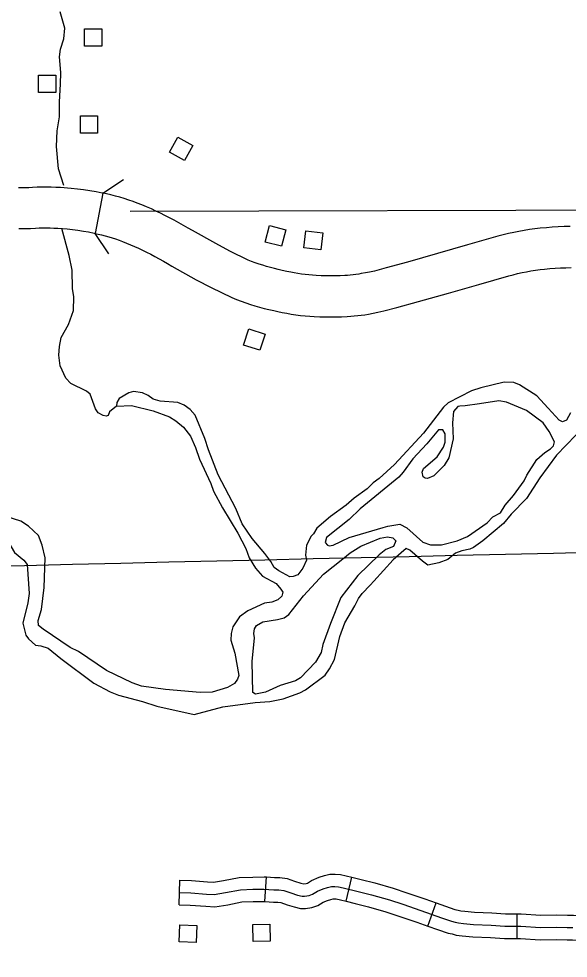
# Model space of a CAD drawing. Extents: x -19 to 366, y -4 to 359.
# Drawn here: x 131.746 to 132.38, y 199.204 to 200.288 of the extents above; entities that cross this region are included whole.
import ezdxf

# ---------------------------------------------------------------- set-up
doc = ezdxf.new("R2010")
doc.units = 0
for name, color, linetype in [('Level 10', 7, 'Continuous'), ('Level 32', 7, 'Continuous'), ('Level 35', 7, 'Continuous'), ('Level 37', 7, 'Continuous'), ('Level 5', 7, 'Continuous'), ('Level 56', 7, 'Continuous'), ('Level 60', 7, 'Continuous')]:
    doc.layers.add(name, color=color, linetype=linetype)

msp = doc.modelspace()

# ---------------------------------------------------------------- linework, layer by layer
at = {"layer": 'Level 10'}
msp.add_line((131.843, 200.0864), (131.834, 200.0399), dxfattribs=at)
for points in [[(131.843, 200.0864), (131.8421, 200.0866), (131.8352, 200.0879), (131.828, 200.0892), (131.8208, 200.0902), (131.8136, 200.0912), (131.8064, 200.0919), (131.7943, 200.0929), (131.7889, 200.0932), (131.7835, 200.0934), (131.7781, 200.0935), (131.7727, 200.0935), (131.7674, 200.0933), (131.762, 200.093), (131.7577, 200.0927), (131.7457, 200.0926)], [(132.0551, 199.9963), (132.0498, 199.9974), (132.0453, 199.9984), (132.0408, 199.9995), (132.0364, 200.0007), (132.0319, 200.0019), (132.0275, 200.0033), (132.0231, 200.0047), (132.0188, 200.0063), (132.0145, 200.0079), (132.0107, 200.0094), (131.9893, 200.0198), (131.9733, 200.0283), (131.9463, 200.0434), (131.9414, 200.0463), (131.9361, 200.0493), (131.9308, 200.0523), (131.9254, 200.0552), (131.92, 200.0581), (131.9146, 200.0608), (131.9094, 200.0634), (131.9042, 200.0659), (131.8989, 200.0683), (131.8935, 200.0707), (131.8881, 200.0729), (131.8827, 200.075), (131.8779, 200.0769), (131.8728, 200.0786), (131.8677, 200.0803), (131.8626, 200.0818), (131.8574, 200.0832), (131.8522, 200.0845), (131.847, 200.0856), (131.843, 200.0864)], [(131.834, 200.0399), (131.833, 200.0401), (131.8266, 200.0414), (131.8205, 200.0424), (131.8143, 200.0433), (131.8081, 200.0441), (131.8019, 200.0448), (131.7909, 200.0457), (131.7866, 200.0459), (131.7823, 200.0461), (131.778, 200.0461), (131.7737, 200.0461), (131.7694, 200.046), (131.7651, 200.0457), (131.7597, 200.0453), (131.746, 200.0452)], [(132.382, 200.0482), (132.3751, 200.048), (132.3682, 200.0476), (132.3614, 200.0472), (132.3545, 200.0467), (132.3475, 200.0461), (132.3413, 200.0453), (132.3351, 200.0445), (132.329, 200.0435), (132.3229, 200.0424), (132.3169, 200.0412), (132.3108, 200.0399), (132.3048, 200.0385), (132.2987, 200.0369), (132.2636, 200.0268), (132.2289, 200.0169), (132.1942, 200.0071), (132.1697, 200.0003), (132.1563, 199.9967), (132.1507, 199.9955), (132.1458, 199.9946), (132.1411, 199.9937), (132.1381, 199.9932), (132.1348, 199.9927), (132.1316, 199.9923), (132.1284, 199.992), (132.1251, 199.9917), (132.1221, 199.9915), (132.1167, 199.9913), (132.1113, 199.9912), (132.1057, 199.9911), (132.1011, 199.9912), (132.0947, 199.9913), (132.0892, 199.9916), (132.0848, 199.9918), (132.0806, 199.9922), (132.0764, 199.9926), (132.0721, 199.9931), (132.0679, 199.9938), (132.0637, 199.9945), (132.0596, 199.9954), (132.0551, 199.9963)], [(131.834, 200.0399), (131.8375, 200.0392), (131.8415, 200.0384), (131.8456, 200.0374), (131.8497, 200.0363), (131.8537, 200.0351), (131.8577, 200.0338), (131.8616, 200.0324), (131.8656, 200.0309), (131.8703, 200.029), (131.875, 200.0271), (131.8796, 200.0251), (131.8841, 200.023), (131.8886, 200.0208), (131.8932, 200.0185), (131.8982, 200.016), (131.9031, 200.0134), (131.908, 200.0108), (131.9128, 200.0081), (131.9176, 200.0053), (131.9227, 200.0023), (131.9506, 199.9867), (131.9679, 199.9776), (131.9916, 199.9661), (131.9973, 199.9638), (132.0025, 199.9618), (132.0078, 199.96), (132.0131, 199.9582), (132.0184, 199.9565), (132.0238, 199.955), (132.0292, 199.9536), (132.0346, 199.9523), (132.0401, 199.9511), (132.0448, 199.9501)], [(132.0448, 199.9501), (132.0498, 199.949), (132.055, 199.948), (132.0603, 199.9471), (132.0656, 199.9462), (132.0709, 199.9456), (132.0763, 199.945), (132.0816, 199.9446), (132.0868, 199.9443), (132.0931, 199.944), (132.1002, 199.9438), (132.1056, 199.9438), (132.1119, 199.9438), (132.1182, 199.944), (132.1247, 199.9442), (132.1289, 199.9445), (132.1329, 199.9449), (132.137, 199.9453), (132.141, 199.9458), (132.145, 199.9464), (132.1492, 199.947), (132.1548, 199.9481), (132.1602, 199.9492), (132.1672, 199.9507), (132.182, 199.9545), (132.2069, 199.9615), (132.2418, 199.9713), (132.2767, 199.9813), (132.3112, 199.9912), (132.3162, 199.9925), (132.3213, 199.9938), (132.3265, 199.9949), (132.3316, 199.9959), (132.3368, 199.9968), (132.342, 199.9976), (132.3472, 199.9984), (132.3524, 199.999), (132.3584, 199.9995), (132.3646, 200), (132.3708, 200.0004), (132.377, 200.0006), (132.3831, 200.0008)]]:
    msp.add_lwpolyline(points, dxfattribs=at)
at = {"layer": 'Level 32'}
for p, q in [((131.931, 199.2661), (131.9316, 199.2945)), ((132.0298, 199.2699), (132.0316, 199.2982)), ((132.1238, 199.2701), (132.1302, 199.2978)), ((132.218, 199.2415), (132.2273, 199.2683)), ((132.3208, 199.2272), (132.321, 199.2556))]:
    msp.add_line(p, q, dxfattribs=at)
for points in [[(131.9316, 199.2945), (131.9451, 199.2942), (131.9637, 199.2927), (131.9706, 199.2923), (131.9821, 199.2942), (132.0002, 199.2977), (132.0158, 199.2981), (132.0291, 199.2984), (132.0316, 199.2982)], [(132.0316, 199.2982), (132.0408, 199.2977), (132.0471, 199.2976), (132.0554, 199.2962), (132.0642, 199.2932), (132.0712, 199.291), (132.0748, 199.2902), (132.0748, 199.2902), (132.0774, 199.2906), (132.0789, 199.2911), (132.0838, 199.2942), (132.0923, 199.298), (132.0986, 199.2997), (132.1047, 199.3013), (132.1111, 199.3015), (132.117, 199.3009), (132.1235, 199.2993), (132.1302, 199.2978)], [(132.1302, 199.2978), (132.1408, 199.2954), (132.1567, 199.2913), (132.1779, 199.2852), (132.1934, 199.28), (132.2143, 199.2729), (132.2273, 199.2683)], [(131.9313, 199.2803), (131.9444, 199.28), (131.9627, 199.2785), (131.9714, 199.2781), (131.9846, 199.2802), (132.0017, 199.2835), (132.0161, 199.2839), (132.0288, 199.2841), (132.0403, 199.2834), (132.0459, 199.2834), (132.0519, 199.2824), (132.0598, 199.2797), (132.0675, 199.2773), (132.0729, 199.2761), (132.0757, 199.276), (132.0808, 199.2768), (132.0849, 199.2782), (132.0905, 199.2816), (132.0971, 199.2846), (132.1022, 199.286), (132.1068, 199.2872), (132.1106, 199.2873), (132.1146, 199.2869), (132.1202, 199.2855), (132.1374, 199.2815), (132.153, 199.2775), (132.1737, 199.2716), (132.1888, 199.2666), (132.2097, 199.2595), (132.2335, 199.2511), (132.2452, 199.2471), (132.2494, 199.2462), (132.2532, 199.2451), (132.259, 199.2444), (132.2706, 199.2434), (132.2908, 199.2426), (132.3068, 199.2415), (132.3249, 199.2414), (132.3478, 199.24), (132.3662, 199.2401), (132.3787, 199.24), (132.3852, 199.24)], [(132.0298, 199.2699), (132.0399, 199.2692), (132.0447, 199.2692), (132.0483, 199.2686), (132.0554, 199.2662), (132.0638, 199.2636), (132.0711, 199.2619), (132.0767, 199.2617), (132.0841, 199.263), (132.0909, 199.2652), (132.0972, 199.2691), (132.1019, 199.2712), (132.1059, 199.2723), (132.1088, 199.273), (132.1101, 199.2731), (132.1122, 199.2729), (132.1169, 199.2717), (132.1238, 199.2701)], [(131.931, 199.2661), (131.9436, 199.2658), (131.9618, 199.2643), (131.9722, 199.2638), (131.9871, 199.2662), (132.0033, 199.2693), (132.0164, 199.2697), (132.0285, 199.2699), (132.0298, 199.2699)], [(132.1238, 199.2701), (132.134, 199.2677), (132.1493, 199.2638), (132.1695, 199.2581), (132.1843, 199.2531), (132.205, 199.246), (132.218, 199.2415)], [(132.2273, 199.2683), (132.2382, 199.2645), (132.249, 199.2608), (132.2529, 199.26), (132.256, 199.259), (132.2604, 199.2586), (132.2715, 199.2576), (132.2915, 199.2568), (132.3074, 199.2557), (132.321, 199.2556)], [(132.321, 199.2556), (132.3254, 199.2556), (132.3482, 199.2542), (132.3662, 199.2543), (132.3788, 199.2542), (132.3858, 199.2542), (132.3958, 199.2534), (132.4027, 199.2531), (132.4081, 199.2533), (132.4161, 199.2539), (132.4179, 199.2543)], [(132.218, 199.2415), (132.2289, 199.2377), (132.2414, 199.2334), (132.2458, 199.2324), (132.2504, 199.2311), (132.2576, 199.2303), (132.2697, 199.2292), (132.29, 199.2284), (132.3063, 199.2273), (132.3208, 199.2272)], [(132.3208, 199.2272), (132.3245, 199.2272), (132.3474, 199.2258), (132.3662, 199.2259), (132.3786, 199.2258), (132.3847, 199.2258), (132.394, 199.2251), (132.4025, 199.2247), (132.4097, 199.2249), (132.4201, 199.2257), (132.4236, 199.2264)]]:
    msp.add_lwpolyline(points, dxfattribs=at)
at = {"layer": 'Level 35'}
for points in [[(131.7942, 200.2121), (131.7944, 200.2258), (131.793, 200.2436), (131.7943, 200.2524), (131.7979, 200.2645), (131.7993, 200.2767), (131.7937, 200.2956)], [(131.7979, 200.0955), (131.7917, 200.1146), (131.7894, 200.1404), (131.7904, 200.1583), (131.7929, 200.1745), (131.7928, 200.1919), (131.7942, 200.2121)], [(131.8078, 199.9764), (131.8075, 199.9979), (131.8043, 200.0148), (131.7958, 200.0456)], [(131.8587, 199.841), (131.8508, 199.8344), (131.849, 199.8302), (131.8467, 199.8294), (131.8433, 199.8301), (131.8376, 199.8331), (131.8345, 199.838), (131.8282, 199.8546), (131.8243, 199.8583), (131.806, 199.8672), (131.8003, 199.8732), (131.7936, 199.8875), (131.7923, 199.8996), (131.7929, 199.9098), (131.795, 199.9201), (131.8035, 199.935), (131.8093, 199.9511), (131.8094, 199.967), (131.8078, 199.9764)], [(132.3823, 199.8332), (132.3779, 199.8247), (132.373, 199.8228), (132.3692, 199.8246), (132.3565, 199.8385), (132.3434, 199.8527), (132.3235, 199.8657), (132.317, 199.8683), (132.3057, 199.8685), (132.2789, 199.862), (132.268, 199.8585), (132.2413, 199.8448), (132.2357, 199.8398), (132.2127, 199.8099), (132.1792, 199.7738), (132.1616, 199.7576), (132.1549, 199.7526), (132.1478, 199.7456), (132.1328, 199.7348), (132.1235, 199.7267), (132.1055, 199.7139), (132.0898, 199.7001), (132.0861, 199.6939), (132.0831, 199.6909), (132.078, 199.6805), (132.0767, 199.6691)], [(132.0297, 199.6711), (132.0151, 199.6884), (132.0038, 199.7053), (131.9964, 199.723), (131.9761, 199.7618), (131.9647, 199.7905), (131.9607, 199.8037), (131.9493, 199.8305), (131.9435, 199.8372), (131.9366, 199.8421), (131.9294, 199.845), (131.9089, 199.8466), (131.9009, 199.8491), (131.8952, 199.8532), (131.8887, 199.8562), (131.8785, 199.8579), (131.8728, 199.8563), (131.8619, 199.8497), (131.859, 199.8451), (131.8587, 199.841), (131.8761, 199.8416), (131.9011, 199.8355), (131.9198, 199.8285), (131.9271, 199.8241), (131.9359, 199.8166), (131.944, 199.8065), (131.9499, 199.7933), (131.9546, 199.7797), (131.9675, 199.7518), (131.9707, 199.7428), (131.9808, 199.7239), (131.9987, 199.6946), (132.008, 199.6769), (132.0116, 199.666)], [(132.329, 199.755), (132.3319, 199.7615), (132.3437, 199.7795), (132.3527, 199.7876), (132.3594, 199.7919), (132.3628, 199.7953), (132.3639, 199.7999), (132.3576, 199.8119), (132.3507, 199.8217), (132.3315, 199.8359), (132.3087, 199.8454), (132.2996, 199.8472), (132.2773, 199.8438), (132.2607, 199.8413), (132.2546, 199.8408), (132.2523, 199.8404), (132.2475, 199.8347), (132.2462, 199.8218), (132.2472, 199.8032), (132.2419, 199.7815), (132.2367, 199.7727), (132.2248, 199.7608), (132.2176, 199.7576), (132.2146, 199.758), (132.2123, 199.7594), (132.2111, 199.7647), (132.2129, 199.7689), (132.2286, 199.7824), (132.236, 199.7935), (132.2378, 199.7993), (132.2377, 199.8091), (132.235, 199.8136), (132.23, 199.8136), (132.2167, 199.7974), (132.2006, 199.7801), (132.1895, 199.7648), (132.1843, 199.759), (132.1398, 199.7224), (132.1271, 199.7104), (132.101, 199.6896), (132.0995, 199.6839), (132.1022, 199.6805), (132.1041, 199.6798), (132.1087, 199.6806), (132.1271, 199.6896), (132.1663, 199.7011)], [(132.4125, 199.8362), (132.3884, 199.8074), (132.3664, 199.7844), (132.3471, 199.7583), (132.3316, 199.7346), (132.314, 199.7165), (132.3051, 199.7057), (132.2812, 199.6857), (132.2703, 199.6779), (132.2662, 199.676), (132.2571, 199.6743), (132.2496, 199.6716)], [(131.6489, 199.7735), (131.6619, 199.7589), (131.6813, 199.7311), (131.6967, 199.7124), (131.7044, 199.7056), (131.7132, 199.7008), (131.7261, 199.6957), (131.7307, 199.6924), (131.7346, 199.6833), (131.7412, 199.6724), (131.752, 199.6634), (131.7558, 199.6582)], [(132.3071, 199.7266), (132.3167, 199.7381), (132.329, 199.755)], [(132.1663, 199.7011), (132.1715, 199.7027), (132.1855, 199.7048), (132.1935, 199.7008), (132.2119, 199.6843), (132.2207, 199.681), (132.2336, 199.6812), (132.2517, 199.6856), (132.2637, 199.6907), (132.2862, 199.7066), (132.2929, 199.7132), (132.3015, 199.7178), (132.3071, 199.7266)], [(131.7765, 199.6661), (131.7729, 199.6808), (131.7686, 199.6917), (131.7574, 199.7026), (131.7483, 199.7082), (131.7228, 199.7165)], [(132.1281, 199.6718), (132.1405, 199.6795), (132.1627, 199.6886), (132.1714, 199.6902), (132.1774, 199.6891), (132.1809, 199.6858), (132.1783, 199.6793), (132.1693, 199.6758), (132.1618, 199.6696)], [(132.2496, 199.6716), (132.2407, 199.6642), (132.2305, 199.6603), (132.2177, 199.6578), (132.2116, 199.6622), (132.197, 199.6749), (132.1928, 199.6767), (132.1869, 199.6717), (132.1779, 199.6636), (132.1556, 199.6393), (132.1512, 199.6347)], [(132.0116, 199.666), (132.0189, 199.6541), (132.027, 199.6451), (132.0427, 199.6363), (132.0484, 199.63), (132.0504, 199.6266), (132.0493, 199.622), (132.0448, 199.6178), (132.0377, 199.615), (132.0294, 199.6137), (132.0103, 199.605), (132.0006, 199.5981), (131.9928, 199.5866), (131.991, 199.5789), (131.9904, 199.571), (131.9952, 199.5563), (131.9997, 199.5305), (131.9983, 199.5263), (131.995, 199.521), (131.9867, 199.5167), (131.9691, 199.5111), (131.9551, 199.5108), (131.9153, 199.5144), (131.8877, 199.5181), (131.8767, 199.5221), (131.8473, 199.536), (131.8148, 199.5582), (131.8053, 199.5626), (131.774, 199.5837), (131.7686, 199.5882), (131.7685, 199.5938), (131.7721, 199.6064), (131.7751, 199.6319), (131.7765, 199.6661)], [(132.1618, 199.6696), (132.137, 199.6458), (132.1174, 199.6205), (132.1054, 199.5903), (132.0967, 199.5663), (132.0946, 199.5571), (132.0883, 199.5457), (132.0709, 199.5279), (132.0652, 199.5244), (132.0476, 199.5188), (132.0307, 199.5113), (132.019, 199.5089), (132.0159, 199.5107), (132.015, 199.5467), (132.018, 199.5737), (132.0171, 199.579), (132.0178, 199.5843), (132.02, 199.5881), (132.0275, 199.5924), (132.0444, 199.595), (132.052, 199.597), (132.0576, 199.6009), (132.0743, 199.6224), (132.0973, 199.6474), (132.1199, 199.6648), (132.1281, 199.6718)], [(132.0767, 199.6691), (132.0778, 199.6634), (132.0737, 199.6543), (132.0678, 199.6466), (132.0626, 199.6446), (132.0588, 199.6442), (132.0458, 199.6511), (132.0405, 199.6549), (132.0369, 199.662), (132.0297, 199.6711)], [(131.7558, 199.6582), (131.7578, 199.6248), (131.7565, 199.6141), (131.7508, 199.5909), (131.7541, 199.5769), (131.7571, 199.5728), (131.7652, 199.5653), (131.7716, 199.5647), (131.78, 199.5618), (131.7946, 199.5499), (131.8324, 199.5217), (131.8515, 199.5114), (131.861, 199.5078), (131.8887, 199.5006), (131.9051, 199.4952), (131.9483, 199.4853), (131.9814, 199.4942), (132.0188, 199.4994), (132.0354, 199.5004), (132.0508, 199.5037), (132.07, 199.5105), (132.0767, 199.514), (132.0995, 199.5307), (132.1043, 199.538), (132.1102, 199.5487), (132.1162, 199.5753), (132.122, 199.591), (132.1338, 199.6109), (132.1378, 199.6193), (132.1419, 199.6251), (132.1512, 199.6347)]]:
    msp.add_lwpolyline(points, dxfattribs=at)
at = {"layer": 'Level 37'}
for points in [[(131.843, 200.0864), (131.8666, 200.1023)], [(131.85, 200.0164), (131.834, 200.0399)]]:
    msp.add_lwpolyline(points, dxfattribs=at)
at = {"layer": 'Level 5'}
msp.add_lwpolyline([(131.8744, 200.0656), (132.4676, 200.0674)], dxfattribs=at)
at = {"layer": 'Level 56'}
for points in [[(131.8219, 200.2561), (131.8219, 200.2758), (131.8417, 200.2758), (131.8417, 200.2561)], [(131.7689, 200.2027), (131.7689, 200.2224), (131.7887, 200.2224), (131.7887, 200.2027)], [(131.8171, 200.1558), (131.8171, 200.1756), (131.8369, 200.1756), (131.8369, 200.1558)], [(131.9294, 200.151), (131.9467, 200.1416), (131.9373, 200.1242), (131.92, 200.1336)], [(132.0542, 200.0443), (132.0492, 200.0252), (132.0301, 200.0301), (132.035, 200.0492)], [(132.0967, 200.0406), (132.0944, 200.0211), (132.0747, 200.0234), (132.077, 200.0429)], [(132.0052, 199.9114), (132.0113, 199.9302), (132.0301, 199.9241), (132.0241, 199.9053)], [(131.9318, 199.2431), (131.9515, 199.2421), (131.9505, 199.2224), (131.9309, 199.2234)], [(132.036, 199.2242), (132.0163, 199.2238), (132.0159, 199.2435), (132.0356, 199.2439)]]:
    msp.add_lwpolyline(points, close=True, dxfattribs=at)
at = {"layer": 'Level 60'}
for points in [[(139.4406, 1.5315), (139.2511, 10.1473), (139.0608, 18.7633), (138.8699, 27.3793), (138.6784, 35.9956), (138.4861, 44.6119), (138.2932, 53.2285), (138.0997, 61.8451), (137.9055, 70.4619), (137.7106, 79.0789), (137.5151, 87.6959), (137.319, 96.3132), (137.1221, 104.9306), (136.9247, 113.5481), (136.7265, 122.1658), (136.5278, 130.7836), (136.3283, 139.4016), (136.1282, 148.0197), (135.9275, 156.6379), (135.7261, 165.2564), (135.5241, 173.8749), (135.3214, 182.4936), (135.1181, 191.1125), (134.9141, 199.7315), (134.7095, 208.3506), (134.5043, 216.9699), (134.2984, 225.5894), (134.0919, 234.209), (133.8847, 242.8288), (133.6769, 251.4487), (133.4685, 260.0687), (133.2594, 268.6889), (133.0497, 277.3093), (132.8393, 285.9298), (132.6283, 294.5504), (132.4167, 303.1713), (132.2044, 311.7922), (131.9916, 320.4133), (131.778, 329.0346), (131.5639, 337.656), (131.3491, 346.2776)], [(132.1027, 1.3746), (131.9232, 9.99), (131.7429, 18.6056), (131.5621, 27.2214), (131.3806, 35.8373), (131.1985, 44.4533), (131.0158, 53.0695), (130.8324, 61.6859), (130.6485, 70.3024), (130.4639, 78.919), (130.2786, 87.5358), (130.0928, 96.1527), (129.9063, 104.7698), (129.7193, 113.387), (129.5316, 122.0044), (129.3433, 130.6219), (129.1543, 139.2396), (128.9648, 147.8575), (128.7746, 156.4754), (128.5838, 165.0936), (128.3925, 173.7119), (128.2005, 182.3303), (128.0078, 190.9489), (127.8146, 199.5676), (127.6208, 208.1865), (127.4264, 216.8056), (127.2313, 225.4247), (127.0357, 234.0441), (126.8394, 242.6636), (126.6425, 251.2833), (126.4451, 259.9031), (126.247, 268.523), (126.0483, 277.1431), (125.849, 285.7634), (125.6492, 294.3838), (125.4487, 303.0044), (125.2476, 311.6252), (125.0459, 320.2461), (124.8437, 328.8671), (124.6408, 337.4883), (124.4373, 346.1097)], [(0, 198.1326), (7.1014, 198.137), (14.2028, 198.1503), (21.3042, 198.1724), (28.4055, 198.2034), (35.5068, 198.2433), (42.6081, 198.292), (49.7092, 198.3496), (56.8103, 198.4161), (63.9113, 198.4913), (71.0123, 198.5755), (78.1131, 198.6685), (85.2137, 198.7704), (92.3143, 198.8811), (99.4147, 199.0007), (106.5149, 199.1291), (113.615, 199.2664), (120.7149, 199.4126), (127.8146, 199.5676), (134.9141, 199.7315), (142.0135, 199.9042), (149.1125, 200.0858), (156.2114, 200.2762), (163.31, 200.4755), (170.4084, 200.6837), (177.5065, 200.9007), (184.6043, 201.1265), (191.7018, 201.3612), (198.799, 201.6048), (205.896, 201.8572), (212.9926, 202.1185), (220.0888, 202.3886), (227.1848, 202.6676), (234.2803, 202.9554), (241.3755, 203.2521), (248.4704, 203.5576), (255.5648, 203.872), (262.6589, 204.1952), (269.7525, 204.5273), (276.8457, 204.8682), (283.9385, 205.218), (291.0309, 205.5766), (298.1228, 205.9441), (305.2142, 206.3204), (312.3051, 206.7056), (319.3956, 207.0996), (326.4856, 207.5024), (333.5751, 207.9141), (340.664, 208.3347)], [(0, 189.5162), (7.1121, 189.5206), (14.2243, 189.5339), (21.3364, 189.556), (28.4484, 189.5869), (35.5605, 189.6267), (42.6725, 189.6754), (49.7844, 189.7329), (56.8962, 189.7992), (64.0079, 189.8744), (71.1196, 189.9584), (78.2311, 190.0512), (85.3425, 190.1529), (92.4538, 190.2635), (99.5649, 190.3829), (106.6759, 190.5111), (113.7867, 190.6482), (120.8974, 190.7941), (128.0078, 190.9489), (135.1181, 191.1125), (142.2282, 191.2849), (149.338, 191.4662), (156.4476, 191.6563), (163.5569, 191.8553), (170.666, 192.0631), (177.7749, 192.2798), (184.8835, 192.5053), (191.9917, 192.7396), (199.0997, 192.9828), (206.2074, 193.2348), (213.3147, 193.4956), (220.4218, 193.7653), (227.5285, 194.0438), (234.6348, 194.3312), (241.7408, 194.6274), (248.8464, 194.9324), (255.9516, 195.2463), (263.0564, 195.569), (270.1608, 195.9005), (277.2648, 196.2409), (284.3683, 196.5901), (291.4715, 196.9481), (298.5741, 197.315), (305.6763, 197.6907), (312.7781, 198.0753), (319.8793, 198.4686), (326.9801, 198.8708), (334.0804, 199.2818), (341.1801, 199.7017)]]:
    msp.add_spline(points, degree=3, dxfattribs=at)

doc.saveas('drawing.dxf')
